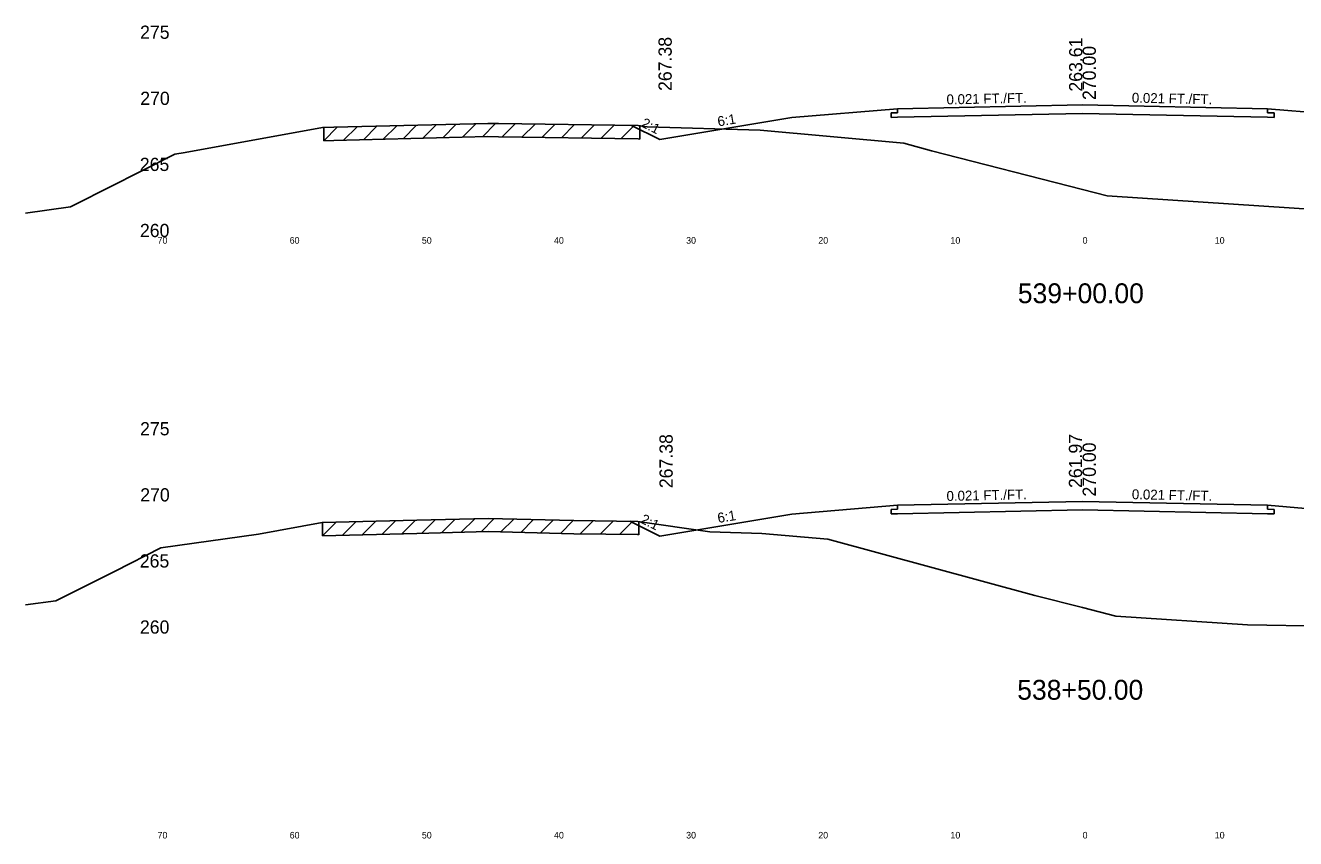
# Model space of a CAD drawing. Extents: x 1000 to 1162, y 999 to 8520.
# Drawn here: x 1000 to 1096.1, y 5944.5 to 6006 of the extents above; entities that cross this region are included whole.
import ezdxf

# ---------------------------------------------------------------- set-up
doc = ezdxf.new("R2010")
doc.units = 0
for name, color, linetype in [('Level 10', 7, 'Continuous'), ('Level 11', 7, 'Continuous'), ('Level 12', 7, 'Continuous'), ('Level 3', 7, 'Continuous'), ('Level 32', 7, 'Continuous'), ('Level 33', 7, 'Continuous'), ('Level 56', 7, 'Continuous'), ('Level 59', 7, 'Continuous'), ('Level 6', 7, 'Continuous'), ('Level 60', 7, 'Continuous'), ('Level 61', 7, 'Continuous'), ('Level 7', 7, 'Continuous')]:
    doc.layers.add(name, color=color, linetype=linetype)

msp = doc.modelspace()

# ---------------------------------------------------------------- linework, layer by layer
at = {"layer": 'Level 11'}
for p, q in [((1066, 5999.709), (1066, 5999.409)), ((1094, 5999.409), (1094, 5999.709)), ((1066, 5999.409), (1065.5, 5999.398)), ((1065.5, 5999.398), (1065.5, 5999.058)), ((1065.5, 5999.058), (1066, 5999.069)), ((1094.5, 5999.398), (1094, 5999.409)), ((1094, 5999.069), (1094.5, 5999.058)), ((1094.5, 5999.058), (1094.5, 5999.398)), ((1066, 5969.409), (1065.5, 5969.398)), ((1065.5, 5969.398), (1065.5, 5969.058)), ((1065.5, 5969.058), (1066, 5969.069)), ((1066, 5969.709), (1066, 5969.409)), ((1094, 5969.409), (1094, 5969.709)), ((1094.5, 5969.398), (1094, 5969.409)), ((1094, 5969.069), (1094.5, 5969.058)), ((1094.5, 5969.058), (1094.5, 5969.398))]:
    msp.add_line(p, q, dxfattribs=at)
at = {"layer": 'Level 12'}
for p, q in [((1080, 5999.36), (1066, 5999.069)), ((1094, 5999.069), (1080, 5999.36)), ((1080, 5969.36), (1066, 5969.069)), ((1094, 5969.069), (1080, 5969.36))]:
    msp.add_line(p, q, dxfattribs=at)
at = {"layer": 'Level 59'}
for p, q in [((1066, 5999.709), (1080, 6000)), ((1080, 6000), (1094, 5999.709)), ((1066, 5969.709), (1080, 5970)), ((1080, 5970), (1094, 5969.709))]:
    msp.add_line(p, q, dxfattribs=at)
at = {"layer": 'Level 6'}
for p, q in [((1058, 5999.042), (1066, 5999.709)), ((1094, 5999.709), (1102, 5999.042)), ((1058, 5969.042), (1066, 5969.709)), ((1094, 5969.709), (1102, 5969.042))]:
    msp.add_line(p, q, dxfattribs=at)
at = {"layer": 'Level 60'}
for p, q in [((1023.331, 5998.306), (1034.99, 5998.606)), ((1034.99, 5998.606), (1035.792, 5998.587)), ((1035.792, 5998.587), (1046.36, 5998.438)), ((1012.1, 5996.395), (1022.493, 5998.285)), ((1022.493, 5998.285), (1023.331, 5998.306)), ((1046.36, 5998.438), (1047.059, 5998.337)), ((1047.059, 5998.337), (1055.611, 5998.077)), ((1055.611, 5998.077), (1066.466, 5997.096)), ((1066.466, 5997.096), (1068.553, 5996.531)), ((1003.809, 5992.479), (1011.308, 5996.284)), ((1011.308, 5996.284), (1012.1, 5996.395)), ((1068.553, 5996.531), (1080, 5993.606)), ((1080, 5993.606), (1081.869, 5993.128)), ((1081.869, 5993.128), (1103.553, 5991.692)), ((1000, 5991.806), (1003.412, 5992.28)), ((1003.412, 5992.28), (1003.809, 5992.479)), ((1017.636, 5967.52), (1022.451, 5968.395)), ((1022.451, 5968.395), (1029.619, 5968.577)), ((1029.619, 5968.577), (1035.005, 5968.716)), ((1035.005, 5968.716), (1041.489, 5968.561)), ((1041.489, 5968.561), (1046.354, 5968.493)), ((1046.354, 5968.493), (1051.796, 5967.706)), ((1010.249, 5966.487), (1017.636, 5967.52)), ((1051.796, 5967.706), (1055.727, 5967.587)), ((1055.727, 5967.587), (1060.716, 5967.136)), ((1060.716, 5967.136), (1076.387, 5962.892)), ((1006.791, 5964.732), (1010.249, 5966.487)), ((1002.313, 5962.487), (1006.791, 5964.732)), ((1000, 5962.166), (1002.313, 5962.487)), ((1076.387, 5962.892), (1080, 5961.969)), ((1080, 5961.969), (1082.505, 5961.329)), ((1082.505, 5961.329), (1092.466, 5960.669)), ((1092.466, 5960.669), (1115.768, 5960.2))]:
    msp.add_line(p, q, dxfattribs=at)
at = {"layer": 'Level 61'}
for p, q in [((1034.102, 5998.583), (1033.076, 5997.556)), ((1035.573, 5998.592), (1034.576, 5997.595)), ((1023.602, 5998.313), (1022.576, 5997.287)), ((1022.576, 5998.287), (1022.576, 5997.287)), ((1025.102, 5998.352), (1024.076, 5997.325)), ((1026.602, 5998.39), (1025.576, 5997.364)), ((1028.102, 5998.429), (1027.076, 5997.402)), ((1029.602, 5998.467), (1028.576, 5997.441)), ((1031.102, 5998.506), (1030.076, 5997.479)), ((1032.602, 5998.544), (1031.576, 5997.518)), ((1037.062, 5998.569), (1036.076, 5997.583)), ((1038.562, 5998.548), (1037.576, 5997.562)), ((1040.062, 5998.527), (1039.076, 5997.54)), ((1041.562, 5998.506), (1040.576, 5997.519)), ((1043.062, 5998.484), (1042.076, 5997.498)), ((1044.562, 5998.463), (1043.576, 5997.477)), ((1046.062, 5998.442), (1045.076, 5997.456)), ((1046.486, 5997.42), (1046.486, 5998.42)), ((1022.576, 5997.287), (1023.331, 5997.306)), ((1023.331, 5997.306), (1034.99, 5997.606)), ((1034.99, 5997.606), (1035.792, 5997.587)), ((1035.792, 5997.587), (1046.36, 5997.438)), ((1046.36, 5997.438), (1046.486, 5997.42)), ((1023.507, 5968.422), (1022.481, 5967.396)), ((1022.481, 5968.396), (1022.481, 5967.396)), ((1025.007, 5968.46), (1023.981, 5967.434)), ((1026.507, 5968.498), (1025.481, 5967.472)), ((1028.007, 5968.536), (1026.981, 5967.51)), ((1029.507, 5968.574), (1028.481, 5967.548)), ((1031.008, 5968.613), (1029.981, 5967.586)), ((1032.508, 5968.651), (1031.481, 5967.625)), ((1034.008, 5968.69), (1032.981, 5967.664)), ((1035.483, 5968.704), (1034.481, 5967.702)), ((1036.958, 5968.669), (1035.981, 5967.692)), ((1038.458, 5968.634), (1037.481, 5967.657)), ((1039.958, 5968.598), (1038.981, 5967.621)), ((1041.458, 5968.562), (1040.481, 5967.585)), ((1042.967, 5968.541), (1041.981, 5967.555)), ((1044.467, 5968.52), (1043.481, 5967.534)), ((1045.967, 5968.499), (1044.981, 5967.512)), ((1046.425, 5967.483), (1046.425, 5968.483)), ((1022.481, 5967.396), (1029.619, 5967.577)), ((1029.619, 5967.577), (1035.005, 5967.716)), ((1035.005, 5967.716), (1041.489, 5967.561)), ((1041.489, 5967.561), (1046.354, 5967.493)), ((1046.354, 5967.493), (1046.425, 5967.483))]:
    msp.add_line(p, q, dxfattribs=at)
at = {"layer": 'Level 7'}
for p, q in [((1048, 5997.376), (1058, 5999.042)), ((1045.861, 5998.445), (1048, 5997.376)), ((1048, 5967.376), (1058, 5969.042)), ((1045.748, 5968.502), (1048, 5967.376))]:
    msp.add_line(p, q, dxfattribs=at)

# ---------------------------------------------------------------- texts
at = {"layer": 'Level 10'}
for s, p in [('263.61', (1079.976, 6001.005)), ('261.97', (1079.958, 5971.018))]:
    msp.add_text(s, height=1, rotation=90, dxfattribs=at).set_placement(p)
at = {"layer": 'Level 11'}
for s, p in [(' 275', (1008.307, 6005)), (' 270', (1008.319, 6000)), (' 265', (1008.284, 5995)), (' 260', (1008.295, 5990)), (' 275', (1008.307, 5975)), (' 270', (1008.319, 5970)), (' 265', (1008.284, 5965)), (' 260', (1008.295, 5960))]:
    msp.add_text(s, height=1, dxfattribs=at).set_placement(p)
at = {"layer": 'Level 3'}
for s, p in [('539+00.00', (1075.098, 5985)), ('538+50.00', (1075.051, 5955))]:
    msp.add_text(s, height=1.5, dxfattribs=at).set_placement(p)
at = {"layer": 'Level 32'}
for s, rotation, p in [('0.021 FT./FT.', 1.19158, (1069.709, 6000.036)), ('0.021 FT./FT.', 358.80842, (1083.72, 6000.173)), ('2:1', 333.43495, (1046.535, 5998.387)), ('6:1', 9.46232, (1052.435, 5998.368)), ('0.021 FT./FT.', 1.19158, (1069.709, 5970.036)), ('0.021 FT./FT.', 358.80842, (1083.72, 5970.173)), ('2:1', 333.43495, (1046.479, 5968.416)), ('6:1', 9.46232, (1052.435, 5968.368))]:
    msp.add_text(s, height=0.75, rotation=rotation, dxfattribs=at).set_placement(p)
at = {"layer": 'Level 33'}
for p in [(1048.906, 6001.055), (1048.98, 5971.003)]:
    msp.add_text('267.38', height=1, rotation=90, dxfattribs=at).set_placement(p)
at = {"layer": 'Level 56'}
for s, p in [('70', (1010, 5989.5)), ('60', (1020, 5989.5)), ('50', (1030, 5989.5)), ('40', (1040, 5989.5)), ('30', (1050, 5989.5)), ('20', (1060, 5989.5)), ('10', (1070, 5989.5)), ('0', (1080, 5989.5)), ('10', (1090, 5989.5)), ('70', (1010, 5944.5)), ('60', (1020, 5944.5)), ('50', (1030, 5944.5)), ('40', (1040, 5944.5)), ('30', (1050, 5944.5)), ('20', (1060, 5944.5)), ('10', (1070, 5944.5)), ('0', (1080, 5944.5)), ('10', (1090, 5944.5))]:
    msp.add_text(s, height=0.5, dxfattribs=at).set_placement(p)
at = {"layer": 'Level 59'}
for p in [(1081, 6000), (1081, 5970)]:
    msp.add_text(' 270.00', height=1, rotation=90, dxfattribs=at).set_placement(p)

doc.saveas('drawing.dxf')
